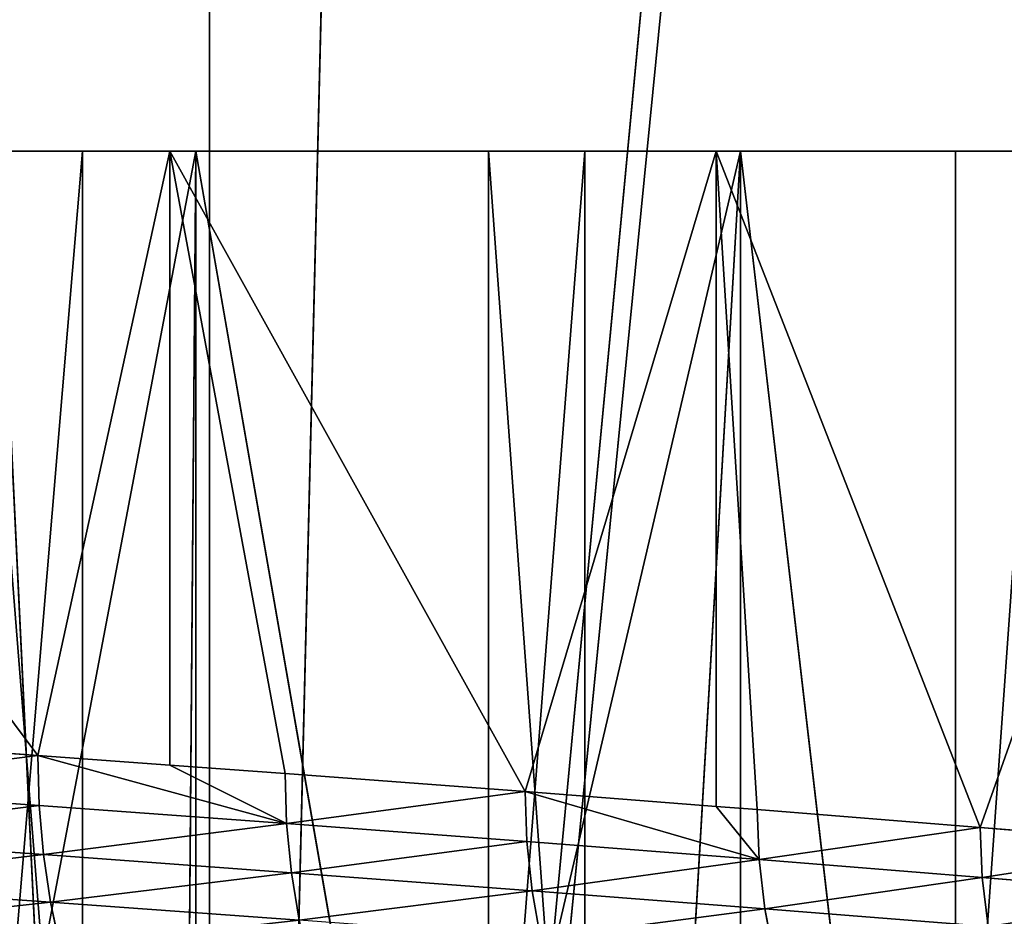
# Model space of a CAD drawing. Extents: x 1 to 183, y 3 to 451.
# Tile 390 of 457: x 101.27 to 106.24, y 350.71 to 355.24. Entities that reach past the tile are written whole.
import ezdxf

# ---------------------------------------------------------------- set-up
doc = ezdxf.new("R2010")
doc.units = 0
doc.header["$LTSCALE"] = 2.54
doc.layers.get('0').update_dxf_attribs({"color": 13, "linetype": 'CONTINUOUS'})

# ---------------------------------------------------------------- blocks, each defined once
blk = doc.blocks.new('DOZOWNIK_DO_MYD_A_FRIEGO_S')
at = {"color": 0}
for p, q in [((99.6671, 385.5593, 131.7769), (102.2264, 332.2193, 131.0702)), ((99.6671, 385.5593, 131.7769), (102.2264, 332.2193, 131.0702)), ((102.2264, 332.2193, 50.2858), (99.6671, 385.5593, 49.5791)), ((102.2264, 332.2193, 50.2858), (99.6671, 385.5593, 49.5791)), ((102.2264, 385.5593, 131.0702), (102.2264, 332.2193, 131.0702)), ((102.2264, 332.2193, 131.0702), (103.5286, 385.5593, 130.643)), ((102.2264, 385.5593, 131.0702), (102.2264, 332.2193, 131.0702)), ((107.4983, 385.5593, 129.0398), (102.2264, 332.2193, 131.0702)), ((107.4983, 385.5593, 129.0398), (102.2264, 332.2193, 131.0702)), ((107.2649, 385.5593, 129.1472), (102.2264, 332.2193, 131.0702)), ((107.2649, 385.5593, 129.1472), (102.2264, 332.2193, 131.0702)), ((102.2264, 332.2193, 131.0702), (103.5286, 385.5593, 130.643)), ((103.5286, 385.5593, 50.713), (102.2264, 332.2193, 50.2858)), ((102.2264, 332.2193, 50.2858), (102.2264, 385.5593, 50.2858)), ((103.5286, 385.5593, 50.713), (102.2264, 332.2193, 50.2858)), ((107.2649, 385.5593, 52.2087), (102.2264, 332.2193, 50.2858)), ((107.2649, 385.5593, 52.2087), (102.2264, 332.2193, 50.2858)), ((102.2264, 332.2193, 50.2858), (102.2264, 385.5593, 50.2858)), ((98.8583, 354.5713, 113.001), (101.5839, 354.5713, 111.6767)), ((98.8583, 354.5713, 113.001), (101.5839, 354.5713, 111.6767)), ((101.358, 351.5184, 66.6926), (99.0841, 354.5713, 65.7148)), ((99.0841, 354.5713, 65.7148), (102.0246, 354.5713, 67.0283)), ((101.358, 351.5184, 66.6926), (99.0841, 354.5713, 65.7148)), ((99.0841, 354.5713, 65.7148), (102.0246, 354.5713, 67.0283)), ((102.1567, 354.5713, 114.2583), (99.2236, 354.5713, 115.5883)), ((102.1567, 354.5713, 114.2583), (99.2236, 354.5713, 115.5883)), ((102.1567, 354.5713, 114.2583), (100.8411, 347.6515, 114.9079)), ((102.1567, 354.5713, 114.2583), (100.8411, 347.6515, 114.9079)), ((103.6354, 354.5713, 70.9812), (101.0569, 354.5713, 69.3895)), ((103.6354, 354.5713, 70.9812), (101.0569, 354.5713, 69.3895)), ((101.358, 351.5184, 66.6926), (102.0246, 354.5713, 67.0283)), ((101.358, 351.5184, 66.6926), (102.0246, 354.5713, 67.0283)), ((101.5839, 322.0593, 111.6767), (101.5839, 354.5713, 111.6767)), ((101.5839, 354.5713, 111.6767), (104.122, 354.5713, 110.0213)), ((101.5839, 322.0593, 111.6767), (101.5839, 354.5713, 111.6767)), ((101.5839, 354.5713, 111.6767), (104.122, 354.5713, 110.0213)), ((102.0247, 351.47, 67.0283), (102.0246, 354.5713, 67.0283)), ((102.0246, 354.5713, 67.0283), (102.6072, 351.427, 67.3412)), ((102.0247, 351.47, 67.0283), (102.0246, 354.5713, 67.0283)), ((102.0246, 354.5713, 67.0283), (102.6072, 351.427, 67.3412)), ((102.0246, 354.5713, 67.0283), (103.8203, 351.3357, 68.0548)), ((102.0246, 354.5713, 67.0283), (103.8203, 351.3357, 68.0548)), ((102.0246, 354.5713, 67.0283), (104.7854, 354.5713, 68.6867)), ((102.0246, 354.5713, 67.0283), (104.7854, 354.5713, 68.6867)), ((102.1567, 354.5713, 114.2583), (102.1016, 347.7423, 114.2874)), ((102.1567, 354.5713, 114.2583), (102.1016, 347.7423, 114.2874)), ((102.1568, 347.7464, 114.2583), (102.1567, 354.5713, 114.2583)), ((102.1568, 347.7464, 114.2583), (102.1567, 354.5713, 114.2583)), ((103.3297, 347.8336, 113.6002), (102.1567, 354.5713, 114.2583)), ((103.3297, 347.8336, 113.6002), (102.1567, 354.5713, 114.2583)), ((104.9082, 354.5713, 112.5845), (102.1567, 354.5713, 114.2583)), ((104.9082, 354.5713, 112.5845), (102.1567, 354.5713, 114.2583)), ((103.3297, 347.8336, 113.6002), (104.9082, 354.5713, 112.5845)), ((103.3297, 347.8336, 113.6002), (104.9082, 354.5713, 112.5845)), ((103.6354, 322.0593, 70.9812), (103.6354, 354.5713, 70.9812)), ((103.6354, 322.0593, 70.9812), (103.6354, 354.5713, 70.9812)), ((105.9942, 354.5713, 72.8835), (103.6354, 354.5713, 70.9812)), ((105.9942, 354.5713, 72.8835), (103.6354, 354.5713, 70.9812)), ((104.7854, 354.5713, 68.6867), (103.8203, 351.3357, 68.0548)), ((104.7854, 354.5713, 68.6867), (103.8203, 351.3357, 68.0548)), ((104.122, 322.0593, 110.0213), (104.122, 354.5713, 110.0213)), ((104.122, 354.5713, 110.0213), (106.4326, 354.5713, 108.0608)), ((104.122, 322.0593, 110.0213), (104.122, 354.5713, 110.0213)), ((104.122, 354.5713, 110.0213), (106.4326, 354.5713, 108.0608)), ((104.5202, 347.925, 112.8489), (104.9082, 354.5713, 112.5845)), ((104.5202, 347.925, 112.8489), (104.9082, 354.5713, 112.5845)), ((104.7854, 354.5713, 68.6867), (104.7853, 351.2611, 68.6867)), ((104.7854, 354.5713, 68.6867), (104.7853, 351.2611, 68.6867)), ((106.1187, 351.1547, 69.6637), (104.7854, 354.5713, 68.6867)), ((104.7854, 354.5713, 68.6867), (107.3262, 354.5713, 70.6658)), ((106.1187, 351.1547, 69.6637), (104.7854, 354.5713, 68.6867)), ((104.9924, 351.2448, 68.8302), (104.7854, 354.5713, 68.6867)), ((104.9924, 351.2448, 68.8302), (104.7854, 354.5713, 68.6867)), ((104.7854, 354.5713, 68.6867), (107.3262, 354.5713, 70.6658)), ((104.9082, 354.5713, 112.5845), (104.9082, 347.9554, 112.5845)), ((105.668, 348.016, 112.0369), (104.9082, 354.5713, 112.5845)), ((105.668, 348.016, 112.0369), (104.9082, 354.5713, 112.5845)), ((107.4378, 354.5713, 110.5912), (104.9082, 354.5713, 112.5845)), ((104.9082, 354.5713, 112.5845), (104.9082, 347.9554, 112.5845)), ((107.4378, 354.5713, 110.5912), (104.9082, 354.5713, 112.5845)), ((105.9942, 322.0593, 72.8835), (105.9942, 354.5713, 72.8835)), ((105.9942, 322.0593, 72.8835), (105.9942, 354.5713, 72.8835)), ((108.0959, 354.5713, 75.0664), (105.9942, 354.5713, 72.8835)), ((108.0959, 354.5713, 75.0664), (105.9942, 354.5713, 72.8835)), ((106.1187, 351.1547, 69.6637), (107.3262, 354.5713, 70.6658)), ((106.1187, 351.1547, 69.6637), (107.3262, 354.5713, 70.6658)), ((101.358, 351.5184, 66.6926), (100.0779, 351.6094, 66.1114)), ((101.358, 351.5184, 66.6926), (100.0779, 351.6094, 66.1114)), ((102.0247, 351.47, 67.0283), (101.358, 351.5184, 66.6926)), ((101.358, 351.5184, 66.6926), (101.3652, 351.2658, 66.6777)), ((101.358, 351.5184, 66.6926), (101.3652, 351.2658, 66.6777)), ((101.358, 351.5184, 66.6926), (102.6152, 351.1744, 67.3267)), ((101.358, 351.5184, 66.6926), (102.6152, 351.1744, 67.3267)), ((102.0247, 351.47, 67.0283), (101.358, 351.5184, 66.6926)), ((102.6072, 351.427, 67.3412), (102.0247, 351.47, 67.0283)), ((102.0247, 351.47, 67.0283), (102.6152, 351.1744, 67.3267)), ((102.0247, 351.47, 67.0283), (102.6152, 351.1744, 67.3267)), ((102.6072, 351.427, 67.3412), (102.0247, 351.47, 67.0283)), ((103.8203, 351.3357, 68.0548), (102.6072, 351.427, 67.3412)), ((102.6152, 351.1744, 67.3267), (102.6072, 351.427, 67.3412)), ((103.8203, 351.3357, 68.0548), (102.6072, 351.427, 67.3412)), ((102.6152, 351.1744, 67.3267), (102.6072, 351.427, 67.3412)), ((101.3652, 351.2658, 66.6777), (100.0843, 351.3568, 66.0961)), ((101.3652, 351.2658, 66.6777), (100.0843, 351.3568, 66.0961)), ((104.7853, 351.2611, 68.6867), (103.8203, 351.3357, 68.0548)), ((103.8203, 351.3357, 68.0548), (103.8291, 351.0831, 68.0408)), ((103.8203, 351.3357, 68.0548), (103.8291, 351.0831, 68.0408)), ((103.8203, 351.3357, 68.0548), (105.0019, 350.9922, 68.8166)), ((103.8203, 351.3357, 68.0548), (105.0019, 350.9922, 68.8166)), ((104.7853, 351.2611, 68.6867), (103.8203, 351.3357, 68.0548)), ((102.6152, 351.1744, 67.3267), (101.3652, 351.2658, 66.6777)), ((101.3868, 351.0175, 66.6332), (101.3652, 351.2658, 66.6777)), ((102.6152, 351.1744, 67.3267), (101.3652, 351.2658, 66.6777)), ((101.3868, 351.0175, 66.6332), (101.3652, 351.2658, 66.6777)), ((104.9924, 351.2448, 68.8302), (104.7853, 351.2611, 68.6867)), ((104.7853, 351.2611, 68.6867), (105.0019, 350.9922, 68.8166)), ((104.7853, 351.2611, 68.6867), (105.0019, 350.9922, 68.8166)), ((104.9924, 351.2448, 68.8302), (104.7853, 351.2611, 68.6867)), ((106.1187, 351.1547, 69.6637), (104.9924, 351.2448, 68.8302)), ((105.0019, 350.9922, 68.8166), (104.9924, 351.2448, 68.8302)), ((106.1187, 351.1547, 69.6637), (104.9924, 351.2448, 68.8302)), ((105.0019, 350.9922, 68.8166), (104.9924, 351.2448, 68.8302)), ((103.8291, 351.0831, 68.0408), (102.6152, 351.1744, 67.3267)), ((102.6391, 350.9261, 67.2835), (102.6152, 351.1744, 67.3267)), ((103.8291, 351.0831, 68.0408), (102.6152, 351.1744, 67.3267)), ((102.6391, 350.9261, 67.2835), (102.6152, 351.1744, 67.3267)), ((107.1953, 351.0658, 70.5513), (106.1187, 351.1547, 69.6637)), ((106.1187, 351.1547, 69.6637), (106.1289, 350.9021, 69.6506)), ((106.1187, 351.1547, 69.6637), (106.1289, 350.9021, 69.6506)), ((107.1953, 351.0658, 70.5513), (106.1187, 351.1547, 69.6637)), ((101.3868, 351.0175, 66.6332), (100.1036, 351.1085, 66.0507)), ((101.3868, 351.0175, 66.6332), (100.1036, 351.1085, 66.0507)), ((105.0019, 350.9922, 68.8166), (103.8291, 351.0831, 68.0408)), ((103.8552, 350.8348, 67.9989), (103.8291, 351.0831, 68.0408)), ((105.0019, 350.9922, 68.8166), (103.8291, 351.0831, 68.0408)), ((103.8552, 350.8348, 67.9989), (103.8291, 351.0831, 68.0408)), ((102.6391, 350.9261, 67.2835), (101.3868, 351.0175, 66.6332)), ((101.4224, 350.7777, 66.5601), (101.3868, 351.0175, 66.6332)), ((102.6391, 350.9261, 67.2835), (101.3868, 351.0175, 66.6332)), ((101.4224, 350.7777, 66.5601), (101.3868, 351.0175, 66.6332)), ((106.1289, 350.9021, 69.6506), (105.0019, 350.9922, 68.8166)), ((105.0302, 350.7439, 68.7761), (105.0019, 350.9922, 68.8166)), ((106.1289, 350.9021, 69.6506), (105.0019, 350.9922, 68.8166)), ((105.0302, 350.7439, 68.7761), (105.0019, 350.9922, 68.8166)), ((103.8552, 350.8348, 67.9989), (102.6391, 350.9261, 67.2835)), ((102.6785, 350.6864, 67.2123), (102.6391, 350.9261, 67.2835)), ((103.8552, 350.8348, 67.9989), (102.6391, 350.9261, 67.2835)), ((102.6785, 350.6864, 67.2123), (102.6391, 350.9261, 67.2835)), ((107.2061, 350.8132, 70.5388), (106.1289, 350.9021, 69.6506)), ((106.1594, 350.6538, 69.6117), (106.1289, 350.9021, 69.6506)), ((107.2061, 350.8132, 70.5388), (106.1289, 350.9021, 69.6506)), ((106.1594, 350.6538, 69.6117), (106.1289, 350.9021, 69.6506)), ((101.4224, 350.7777, 66.5601), (100.1352, 350.8687, 65.9757)), ((101.4224, 350.7777, 66.5601), (100.1352, 350.8687, 65.9757)), ((105.0302, 350.7439, 68.7761), (103.8552, 350.8348, 67.9989)), ((103.8983, 350.5951, 67.9298), (103.8552, 350.8348, 67.9989)), ((105.0302, 350.7439, 68.7761), (103.8552, 350.8348, 67.9989)), ((103.8983, 350.5951, 67.9298), (103.8552, 350.8348, 67.9989)), ((102.6785, 350.6864, 67.2123), (101.4224, 350.7777, 66.5601)), ((101.4713, 350.5507, 66.4594), (101.4224, 350.7777, 66.5601)), ((102.6785, 350.6864, 67.2123), (101.4224, 350.7777, 66.5601)), ((101.4713, 350.5507, 66.4594), (101.4224, 350.7777, 66.5601)), ((106.1594, 350.6538, 69.6117), (105.0302, 350.7439, 68.7761)), ((105.0769, 350.5042, 68.7095), (105.0302, 350.7439, 68.7761)), ((106.1594, 350.6538, 69.6117), (105.0302, 350.7439, 68.7761)), ((105.0769, 350.5042, 68.7095), (105.0302, 350.7439, 68.7761))]:
    blk.add_line(p, q, dxfattribs=at)
mesh = blk.add_polyface(dxfattribs=at)
corners = [(102.2264, 332.2193, 131.0702), (99.6671, 385.5593, 131.7769), (96.7308, 332.2193, 132.3799)]
mesh.append_faces([[corners[k] for k in face] for face in [(0, 1, 2)]], dxfattribs={"color": 0})
mesh = blk.add_polyface(dxfattribs=at)
corners = [(102.2264, 332.2193, 50.2858), (96.7308, 332.2193, 48.9761), (99.6671, 385.5593, 49.5791)]
mesh.append_faces([[corners[k] for k in face] for face in [(0, 1, 2)]], dxfattribs={"color": 0})
mesh = blk.add_polyface(dxfattribs=at)
corners = [(102.2264, 385.5593, 131.0702), (99.6671, 385.5593, 131.7769), (102.2264, 332.2193, 131.0702)]
mesh.append_faces([[corners[k] for k in face] for face in [(0, 1, 2)]], dxfattribs={"color": 0})
mesh = blk.add_polyface(dxfattribs=at)
corners = [(102.2264, 332.2193, 50.2858), (99.6671, 385.5593, 49.5791), (102.2264, 385.5593, 50.2858)]
mesh.append_faces([[corners[k] for k in face] for face in [(0, 1, 2)]], dxfattribs={"color": 0})
mesh = blk.add_polyface(dxfattribs=at)
corners = [(103.5286, 385.5593, 130.643), (102.2264, 385.5593, 131.0702), (102.2264, 332.2193, 131.0702)]
mesh.append_faces([[corners[k] for k in face] for face in [(0, 1, 2)]], dxfattribs={"color": 0})
mesh = blk.add_polyface(dxfattribs=at)
corners = [(107.4983, 385.5593, 129.0398), (102.2264, 332.2193, 131.0702), (107.4983, 332.2193, 129.0398)]
mesh.append_faces([[corners[k] for k in face] for face in [(0, 1, 2)]], dxfattribs={"color": 0})
mesh = blk.add_polyface(dxfattribs=at)
corners = [(107.4983, 385.5593, 129.0398), (107.2649, 385.5593, 129.1472), (102.2264, 332.2193, 131.0702)]
mesh.append_faces([[corners[k] for k in face] for face in [(0, 1, 2)]], dxfattribs={"color": 0})
mesh = blk.add_polyface(dxfattribs=at)
corners = [(107.2649, 385.5593, 129.1472), (103.5286, 385.5593, 130.643), (102.2264, 332.2193, 131.0702)]
mesh.append_faces([[corners[k] for k in face] for face in [(0, 1, 2)]], dxfattribs={"color": 0})
mesh = blk.add_polyface(dxfattribs=at)
corners = [(103.5286, 385.5593, 50.713), (102.2264, 332.2193, 50.2858), (102.2264, 385.5593, 50.2858)]
mesh.append_faces([[corners[k] for k in face] for face in [(0, 1, 2)]], dxfattribs={"color": 0})
mesh = blk.add_polyface(dxfattribs=at)
corners = [(107.2649, 385.5593, 52.2087), (102.2264, 332.2193, 50.2858), (103.5286, 385.5593, 50.713)]
mesh.append_faces([[corners[k] for k in face] for face in [(0, 1, 2)]], dxfattribs={"color": 0})
mesh = blk.add_polyface(dxfattribs=at)
corners = [(107.4983, 332.2193, 52.3162), (102.2264, 332.2193, 50.2858), (107.2649, 385.5593, 52.2087)]
mesh.append_faces([[corners[k] for k in face] for face in [(0, 1, 2)]], dxfattribs={"color": 0})
mesh = blk.add_polyface(dxfattribs=at)
corners = [(77.2364, 354.5713, 67.0976), (89.3958, 354.5713, 66.5499), (80.1696, 354.5713, 65.7677), (86.3742, 354.5713, 66.7778), (83.4049, 354.5713, 67.3827), (74.485, 354.5713, 68.7715), (80.5348, 354.5713, 68.3549), (77.8092, 354.5713, 69.6792), (71.9553, 354.5713, 70.7648), (75.2711, 354.5713, 71.3347), (69.6844, 354.5713, 73.0484), (72.9605, 354.5713, 73.2952), (67.7053, 354.5713, 75.5892), (70.9138, 354.5713, 75.5299), (69.1634, 354.5713, 78.0034), (66.0469, 354.5713, 78.3499), (67.7368, 354.5713, 80.6768), (64.7333, 354.5713, 81.2905), (66.6564, 354.5713, 83.508), (63.7838, 354.5713, 84.3679), (65.9395, 354.5713, 86.4522), (63.2121, 354.5713, 87.5373), (65.5972, 354.5713, 89.4631), (63.0267, 354.5713, 90.7526), (65.6349, 354.5713, 92.4932), (63.2301, 354.5713, 93.9667), (66.0522, 354.5713, 95.4946), (63.8195, 354.5713, 97.1329), (66.8423, 354.5713, 98.42), (64.7862, 354.5713, 100.205), (67.9928, 354.5713, 101.2234), (66.1162, 354.5713, 103.1382), (69.4857, 354.5713, 103.8604), (67.7901, 354.5713, 105.8896), (71.2972, 354.5713, 106.2896), (69.7833, 354.5713, 108.4192), (73.399, 354.5713, 108.4725), (72.067, 354.5713, 110.6902), (75.7577, 354.5713, 110.3748), (78.3363, 354.5713, 111.9665), (74.6077, 354.5713, 112.6693), (81.094, 354.5713, 113.2225), (77.3685, 354.5713, 114.3277), (83.9874, 354.5713, 114.1229), (86.9709, 354.5713, 114.6536), (80.309, 354.5713, 115.6412), (89.9973, 354.5713, 114.8061), (99.2236, 354.5713, 115.5883), (96.1515, 354.5713, 116.5551), (83.3865, 354.5713, 116.5908), (92.9853, 354.5713, 117.1444), (86.5559, 354.5713, 117.1624), (89.7712, 354.5713, 117.3479), (86.4078, 354.5713, 64.2115), (92.8372, 354.5713, 64.1936), (89.622, 354.5713, 64.0081), (96.0067, 354.5713, 64.7652), (83.2416, 354.5713, 64.8009), (99.0841, 354.5713, 65.7148), (102.0246, 354.5713, 67.0283), (92.4223, 354.5713, 66.7024), (95.4057, 354.5713, 67.2331), (104.7854, 354.5713, 68.6867), (98.2991, 354.5713, 68.1335), (101.0569, 354.5713, 69.3895), (107.3262, 354.5713, 70.6658), (103.6354, 354.5713, 70.9812), (109.6098, 354.5713, 72.9367), (105.9942, 354.5713, 72.8835), (108.0959, 354.5713, 75.0664), (111.6031, 354.5713, 75.4664), (109.9075, 354.5713, 77.4956), (113.2769, 354.5713, 78.2178), (111.4003, 354.5713, 80.1326), (114.6069, 354.5713, 81.151), (112.5509, 354.5713, 82.936), (115.5736, 354.5713, 84.223), (113.341, 354.5713, 85.8614), (116.163, 354.5713, 87.3892), (113.7582, 354.5713, 88.8628), (116.3665, 354.5713, 90.6034), (113.796, 354.5713, 91.8929), (116.181, 354.5713, 93.8186), (113.4537, 354.5713, 94.9038), (115.6093, 354.5713, 96.9881), (112.7367, 354.5713, 97.848), (114.6598, 354.5713, 100.0655), (111.6564, 354.5713, 100.6791), (113.3463, 354.5713, 103.0061), (110.2298, 354.5713, 103.3526), (111.6878, 354.5713, 105.7668), (108.4793, 354.5713, 105.8261), (109.7087, 354.5713, 108.3076), (106.4326, 354.5713, 108.0608), (104.122, 354.5713, 110.0213), (107.4378, 354.5713, 110.5912), (101.5839, 354.5713, 111.6767), (104.9082, 354.5713, 112.5845), (98.8583, 354.5713, 113.001), (102.1567, 354.5713, 114.2583), (95.9883, 354.5713, 113.9733), (93.019, 354.5713, 114.5782)]
mesh.append_faces([[corners[k] for k in face] for face in [(50, 51, 52), (53, 54, 55)]], dxfattribs={"vtx0": -1, "color": 0})
mesh.append_faces([[corners[k] for k in face] for face in [(0, 1, 2), (1, 0, 3), (3, 0, 4), (4, 5, 6), (6, 5, 7), (7, 8, 9), (9, 10, 11), (11, 12, 13), (13, 12, 14), (14, 15, 16), (16, 17, 18), (18, 19, 20), (20, 21, 22), (22, 23, 24), (24, 25, 26), (26, 27, 28), (28, 29, 30), (30, 31, 32), (32, 33, 34), (34, 35, 36), (36, 37, 38), (38, 37, 39), (39, 40, 41), (41, 42, 43), (43, 42, 44), (44, 45, 46), (47, 45, 48), (48, 49, 50), (54, 53, 56), (56, 57, 58), (58, 2, 59), (59, 61, 62), (62, 64, 65), (65, 66, 67), (67, 69, 70), (70, 71, 72), (72, 73, 74), (74, 75, 76), (76, 77, 78), (78, 79, 80), (80, 81, 82), (82, 83, 84), (84, 85, 86), (86, 87, 88), (88, 89, 90), (90, 91, 92), (92, 94, 95), (95, 96, 97), (97, 98, 99), (99, 101, 47)]], dxfattribs={"vtx0": -1, "vtx1": -1, "color": 0})
mesh.append_faces([[corners[k] for k in face] for face in [(46, 45, 47), (59, 2, 1)]], dxfattribs={"vtx0": -1, "vtx1": -1, "vtx2": -1, "color": 0})
mesh.append_faces([[corners[k] for k in face] for face in [(4, 0, 5), (7, 5, 8), (9, 8, 10), (11, 10, 12), (14, 12, 15), (16, 15, 17), (18, 17, 19), (20, 19, 21), (22, 21, 23), (24, 23, 25), (26, 25, 27), (28, 27, 29), (30, 29, 31), (32, 31, 33), (34, 33, 35), (36, 35, 37), (39, 37, 40), (41, 40, 42), (44, 42, 45), (48, 45, 49), (50, 49, 51), (56, 53, 57), (58, 57, 2), (59, 1, 60), (59, 60, 61), (62, 61, 63), (62, 63, 64), (65, 64, 66), (67, 66, 68), (67, 68, 69), (70, 69, 71), (72, 71, 73), (74, 73, 75), (76, 75, 77), (78, 77, 79), (80, 79, 81), (82, 81, 83), (84, 83, 85), (86, 85, 87), (88, 87, 89), (90, 89, 91), (92, 91, 93), (92, 93, 94), (95, 94, 96), (97, 96, 98), (99, 98, 100), (99, 100, 101), (47, 101, 46)]], dxfattribs={"vtx0": -1, "vtx2": -1, "color": 0})
mesh = blk.add_polyface(dxfattribs=at)
corners = [(101.5839, 354.5713, 111.6767), (98.8583, 322.0593, 113.001), (98.8583, 354.5713, 113.001), (101.5839, 322.0593, 111.6767)]
mesh.append_faces([[corners[k] for k in face] for face in [(0, 1, 2), (1, 0, 3)]], dxfattribs={"vtx0": -1, "color": 0})
mesh = blk.add_polyface(dxfattribs=at)
corners = [(102.0246, 354.5713, 67.0283), (101.358, 351.5184, 66.6926), (99.0841, 354.5713, 65.7148)]
mesh.append_faces([[corners[k] for k in face] for face in [(0, 1, 2)]], dxfattribs={"color": 0})
mesh = blk.add_polyface(dxfattribs=at)
corners = [(101.358, 351.5184, 66.6926), (100.0779, 351.6094, 66.1114), (99.0841, 354.5713, 65.7148)]
mesh.append_faces([[corners[k] for k in face] for face in [(0, 1, 2)]], dxfattribs={"color": 0})
mesh = blk.add_polyface(dxfattribs=at)
corners = [(102.1567, 354.5713, 114.2583), (99.2236, 354.5713, 115.5883), (100.8411, 347.6515, 114.9079)]
mesh.append_faces([[corners[k] for k in face] for face in [(0, 1, 2)]], dxfattribs={"color": 0})
mesh = blk.add_polyface(dxfattribs=at)
corners = [(102.1567, 354.5713, 114.2583), (100.8411, 347.6515, 114.9079), (102.1016, 347.7423, 114.2874)]
mesh.append_faces([[corners[k] for k in face] for face in [(0, 1, 2)]], dxfattribs={"color": 0})
mesh = blk.add_polyface(dxfattribs=at)
corners = [(103.6354, 322.0593, 70.9812), (101.0569, 354.5713, 69.3895), (101.0569, 322.0593, 69.3895), (103.6354, 354.5713, 70.9812)]
mesh.append_faces([[corners[k] for k in face] for face in [(0, 1, 2), (1, 0, 3)]], dxfattribs={"vtx0": -1, "color": 0})
mesh = blk.add_polyface(dxfattribs=at)
corners = [(102.0247, 351.47, 67.0283), (101.358, 351.5184, 66.6926), (102.0246, 354.5713, 67.0283)]
mesh.append_faces([[corners[k] for k in face] for face in [(0, 1, 2)]], dxfattribs={"color": 0})
mesh = blk.add_polyface(dxfattribs=at)
corners = [(104.122, 354.5713, 110.0213), (101.5839, 322.0593, 111.6767), (101.5839, 354.5713, 111.6767), (104.122, 322.0593, 110.0213)]
mesh.append_faces([[corners[k] for k in face] for face in [(0, 1, 2), (1, 0, 3)]], dxfattribs={"vtx0": -1, "color": 0})
mesh = blk.add_polyface(dxfattribs=at)
corners = [(102.6072, 351.427, 67.3412), (102.0247, 351.47, 67.0283), (102.0246, 354.5713, 67.0283)]
mesh.append_faces([[corners[k] for k in face] for face in [(0, 1, 2)]], dxfattribs={"color": 0})
mesh = blk.add_polyface(dxfattribs=at)
corners = [(103.8203, 351.3357, 68.0548), (102.6072, 351.427, 67.3412), (102.0246, 354.5713, 67.0283)]
mesh.append_faces([[corners[k] for k in face] for face in [(0, 1, 2)]], dxfattribs={"color": 0})
mesh = blk.add_polyface(dxfattribs=at)
corners = [(104.7854, 354.5713, 68.6867), (103.8203, 351.3357, 68.0548), (102.0246, 354.5713, 67.0283)]
mesh.append_faces([[corners[k] for k in face] for face in [(0, 1, 2)]], dxfattribs={"color": 0})
mesh = blk.add_polyface(dxfattribs=at)
corners = [(102.1568, 347.7464, 114.2583), (102.1567, 354.5713, 114.2583), (102.1016, 347.7423, 114.2874)]
mesh.append_faces([[corners[k] for k in face] for face in [(0, 1, 2)]], dxfattribs={"color": 0})
mesh = blk.add_polyface(dxfattribs=at)
corners = [(103.3297, 347.8336, 113.6002), (102.1567, 354.5713, 114.2583), (102.1568, 347.7464, 114.2583)]
mesh.append_faces([[corners[k] for k in face] for face in [(0, 1, 2)]], dxfattribs={"color": 0})
mesh = blk.add_polyface(dxfattribs=at)
corners = [(104.9082, 354.5713, 112.5845), (102.1567, 354.5713, 114.2583), (103.3297, 347.8336, 113.6002)]
mesh.append_faces([[corners[k] for k in face] for face in [(0, 1, 2)]], dxfattribs={"color": 0})
mesh = blk.add_polyface(dxfattribs=at)
corners = [(104.9082, 354.5713, 112.5845), (103.3297, 347.8336, 113.6002), (104.5202, 347.925, 112.8489)]
mesh.append_faces([[corners[k] for k in face] for face in [(0, 1, 2)]], dxfattribs={"color": 0})
mesh = blk.add_polyface(dxfattribs=at)
corners = [(105.9942, 322.0593, 72.8835), (103.6354, 354.5713, 70.9812), (103.6354, 322.0593, 70.9812), (105.9942, 354.5713, 72.8835)]
mesh.append_faces([[corners[k] for k in face] for face in [(0, 1, 2), (1, 0, 3)]], dxfattribs={"vtx0": -1, "color": 0})
mesh = blk.add_polyface(dxfattribs=at)
corners = [(104.7854, 354.5713, 68.6867), (104.7853, 351.2611, 68.6867), (103.8203, 351.3357, 68.0548)]
mesh.append_faces([[corners[k] for k in face] for face in [(0, 1, 2)]], dxfattribs={"color": 0})
mesh = blk.add_polyface(dxfattribs=at)
corners = [(106.4326, 354.5713, 108.0608), (104.122, 322.0593, 110.0213), (104.122, 354.5713, 110.0213), (106.4326, 322.0593, 108.0608)]
mesh.append_faces([[corners[k] for k in face] for face in [(0, 1, 2), (1, 0, 3)]], dxfattribs={"vtx0": -1, "color": 0})
mesh = blk.add_polyface(dxfattribs=at)
corners = [(104.9082, 354.5713, 112.5845), (104.5202, 347.925, 112.8489), (104.9082, 347.9554, 112.5845)]
mesh.append_faces([[corners[k] for k in face] for face in [(0, 1, 2)]], dxfattribs={"color": 0})
mesh = blk.add_polyface(dxfattribs=at)
corners = [(104.9924, 351.2448, 68.8302), (104.7853, 351.2611, 68.6867), (104.7854, 354.5713, 68.6867)]
mesh.append_faces([[corners[k] for k in face] for face in [(0, 1, 2)]], dxfattribs={"color": 0})
mesh = blk.add_polyface(dxfattribs=at)
corners = [(107.3262, 354.5713, 70.6658), (106.1187, 351.1547, 69.6637), (104.7854, 354.5713, 68.6867)]
mesh.append_faces([[corners[k] for k in face] for face in [(0, 1, 2)]], dxfattribs={"color": 0})
mesh = blk.add_polyface(dxfattribs=at)
corners = [(106.1187, 351.1547, 69.6637), (104.9924, 351.2448, 68.8302), (104.7854, 354.5713, 68.6867)]
mesh.append_faces([[corners[k] for k in face] for face in [(0, 1, 2)]], dxfattribs={"color": 0})
mesh = blk.add_polyface(dxfattribs=at)
corners = [(105.668, 348.016, 112.0369), (104.9082, 354.5713, 112.5845), (104.9082, 347.9554, 112.5845)]
mesh.append_faces([[corners[k] for k in face] for face in [(0, 1, 2)]], dxfattribs={"color": 0})
mesh = blk.add_polyface(dxfattribs=at)
corners = [(105.668, 348.016, 112.0369), (107.4378, 354.5713, 110.5912), (104.9082, 354.5713, 112.5845), (106.7688, 348.1064, 111.1677)]
mesh.append_faces([[corners[k] for k in face] for face in [(0, 1, 2), (1, 0, 3)]], dxfattribs={"vtx0": -1, "color": 0})
mesh = blk.add_polyface(dxfattribs=at)
corners = [(108.0959, 354.5713, 75.0664), (105.9942, 322.0593, 72.8835), (108.0959, 322.0593, 75.0664), (105.9942, 354.5713, 72.8835)]
mesh.append_faces([[corners[k] for k in face] for face in [(0, 1, 2), (1, 0, 3)]], dxfattribs={"vtx0": -1, "color": 0})
mesh = blk.add_polyface(dxfattribs=at)
corners = [(107.3262, 354.5713, 70.6658), (107.1953, 351.0658, 70.5513), (106.1187, 351.1547, 69.6637)]
mesh.append_faces([[corners[k] for k in face] for face in [(0, 1, 2)]], dxfattribs={"color": 0})
mesh = blk.add_polyface(dxfattribs=at)
corners = [(101.358, 351.5184, 66.6926), (100.0843, 351.3568, 66.0961), (100.0779, 351.6094, 66.1114), (101.3652, 351.2658, 66.6777)]
mesh.append_faces([[corners[k] for k in face] for face in [(0, 1, 2), (1, 0, 3)]], dxfattribs={"vtx0": -1, "color": 0})
mesh = blk.add_polyface(dxfattribs=at)
corners = [(102.6152, 351.1744, 67.3267), (101.3652, 351.2658, 66.6777), (101.358, 351.5184, 66.6926)]
mesh.append_faces([[corners[k] for k in face] for face in [(0, 1, 2)]], dxfattribs={"color": 0})
mesh = blk.add_polyface(dxfattribs=at)
corners = [(102.6152, 351.1744, 67.3267), (101.358, 351.5184, 66.6926), (102.0247, 351.47, 67.0283)]
mesh.append_faces([[corners[k] for k in face] for face in [(0, 1, 2)]], dxfattribs={"color": 0})
mesh = blk.add_polyface(dxfattribs=at)
corners = [(102.6152, 351.1744, 67.3267), (102.0247, 351.47, 67.0283), (102.6072, 351.427, 67.3412)]
mesh.append_faces([[corners[k] for k in face] for face in [(0, 1, 2)]], dxfattribs={"color": 0})
mesh = blk.add_polyface(dxfattribs=at)
corners = [(103.8203, 351.3357, 68.0548), (102.6152, 351.1744, 67.3267), (102.6072, 351.427, 67.3412), (103.8291, 351.0831, 68.0408)]
mesh.append_faces([[corners[k] for k in face] for face in [(0, 1, 2), (1, 0, 3)]], dxfattribs={"vtx0": -1, "color": 0})
mesh = blk.add_polyface(dxfattribs=at)
corners = [(101.3652, 351.2658, 66.6777), (100.1036, 351.1085, 66.0507), (100.0843, 351.3568, 66.0961), (101.3868, 351.0175, 66.6332)]
mesh.append_faces([[corners[k] for k in face] for face in [(0, 1, 2), (1, 0, 3)]], dxfattribs={"vtx0": -1, "color": 0})
mesh = blk.add_polyface(dxfattribs=at)
corners = [(105.0019, 350.9922, 68.8166), (103.8291, 351.0831, 68.0408), (103.8203, 351.3357, 68.0548)]
mesh.append_faces([[corners[k] for k in face] for face in [(0, 1, 2)]], dxfattribs={"color": 0})
mesh = blk.add_polyface(dxfattribs=at)
corners = [(105.0019, 350.9922, 68.8166), (103.8203, 351.3357, 68.0548), (104.7853, 351.2611, 68.6867)]
mesh.append_faces([[corners[k] for k in face] for face in [(0, 1, 2)]], dxfattribs={"color": 0})
mesh = blk.add_polyface(dxfattribs=at)
corners = [(102.6152, 351.1744, 67.3267), (101.3868, 351.0175, 66.6332), (101.3652, 351.2658, 66.6777), (102.6391, 350.9261, 67.2835)]
mesh.append_faces([[corners[k] for k in face] for face in [(0, 1, 2), (1, 0, 3)]], dxfattribs={"vtx0": -1, "color": 0})
mesh = blk.add_polyface(dxfattribs=at)
corners = [(105.0019, 350.9922, 68.8166), (104.7853, 351.2611, 68.6867), (104.9924, 351.2448, 68.8302)]
mesh.append_faces([[corners[k] for k in face] for face in [(0, 1, 2)]], dxfattribs={"color": 0})
mesh = blk.add_polyface(dxfattribs=at)
corners = [(106.1187, 351.1547, 69.6637), (105.0019, 350.9922, 68.8166), (104.9924, 351.2448, 68.8302), (106.1289, 350.9021, 69.6506)]
mesh.append_faces([[corners[k] for k in face] for face in [(0, 1, 2), (1, 0, 3)]], dxfattribs={"vtx0": -1, "color": 0})
mesh = blk.add_polyface(dxfattribs=at)
corners = [(103.8291, 351.0831, 68.0408), (102.6391, 350.9261, 67.2835), (102.6152, 351.1744, 67.3267), (103.8552, 350.8348, 67.9989)]
mesh.append_faces([[corners[k] for k in face] for face in [(0, 1, 2), (1, 0, 3)]], dxfattribs={"vtx0": -1, "color": 0})
mesh = blk.add_polyface(dxfattribs=at)
corners = [(107.1953, 351.0658, 70.5513), (106.1289, 350.9021, 69.6506), (106.1187, 351.1547, 69.6637), (107.2061, 350.8132, 70.5388)]
mesh.append_faces([[corners[k] for k in face] for face in [(0, 1, 2), (1, 0, 3)]], dxfattribs={"vtx0": -1, "color": 0})
mesh = blk.add_polyface(dxfattribs=at)
corners = [(101.3868, 351.0175, 66.6332), (100.1352, 350.8687, 65.9757), (100.1036, 351.1085, 66.0507), (101.4224, 350.7777, 66.5601)]
mesh.append_faces([[corners[k] for k in face] for face in [(0, 1, 2), (1, 0, 3)]], dxfattribs={"vtx0": -1, "color": 0})
mesh = blk.add_polyface(dxfattribs=at)
corners = [(105.0019, 350.9922, 68.8166), (103.8552, 350.8348, 67.9989), (103.8291, 351.0831, 68.0408), (105.0302, 350.7439, 68.7761)]
mesh.append_faces([[corners[k] for k in face] for face in [(0, 1, 2), (1, 0, 3)]], dxfattribs={"vtx0": -1, "color": 0})
mesh = blk.add_polyface(dxfattribs=at)
corners = [(102.6391, 350.9261, 67.2835), (101.4224, 350.7777, 66.5601), (101.3868, 351.0175, 66.6332), (102.6785, 350.6864, 67.2123)]
mesh.append_faces([[corners[k] for k in face] for face in [(0, 1, 2), (1, 0, 3)]], dxfattribs={"vtx0": -1, "color": 0})
mesh = blk.add_polyface(dxfattribs=at)
corners = [(106.1289, 350.9021, 69.6506), (105.0302, 350.7439, 68.7761), (105.0019, 350.9922, 68.8166), (106.1594, 350.6538, 69.6117)]
mesh.append_faces([[corners[k] for k in face] for face in [(0, 1, 2), (1, 0, 3)]], dxfattribs={"vtx0": -1, "color": 0})
mesh = blk.add_polyface(dxfattribs=at)
corners = [(103.8552, 350.8348, 67.9989), (102.6785, 350.6864, 67.2123), (102.6391, 350.9261, 67.2835), (103.8983, 350.5951, 67.9298)]
mesh.append_faces([[corners[k] for k in face] for face in [(0, 1, 2), (1, 0, 3)]], dxfattribs={"vtx0": -1, "color": 0})
mesh = blk.add_polyface(dxfattribs=at)
corners = [(107.2061, 350.8132, 70.5388), (106.1594, 350.6538, 69.6117), (106.1289, 350.9021, 69.6506), (107.2385, 350.5648, 70.5015)]
mesh.append_faces([[corners[k] for k in face] for face in [(0, 1, 2), (1, 0, 3)]], dxfattribs={"vtx0": -1, "color": 0})
mesh = blk.add_polyface(dxfattribs=at)
corners = [(101.4224, 350.7777, 66.5601), (100.1788, 350.6417, 65.8725), (100.1352, 350.8687, 65.9757), (101.4713, 350.5507, 66.4594)]
mesh.append_faces([[corners[k] for k in face] for face in [(0, 1, 2), (1, 0, 3)]], dxfattribs={"vtx0": -1, "color": 0})
mesh = blk.add_polyface(dxfattribs=at)
corners = [(105.0302, 350.7439, 68.7761), (103.8983, 350.5951, 67.9298), (103.8552, 350.8348, 67.9989), (105.0769, 350.5042, 68.7095)]
mesh.append_faces([[corners[k] for k in face] for face in [(0, 1, 2), (1, 0, 3)]], dxfattribs={"vtx0": -1, "color": 0})
mesh = blk.add_polyface(dxfattribs=at)
corners = [(102.6785, 350.6864, 67.2123), (101.4713, 350.5507, 66.4594), (101.4224, 350.7777, 66.5601), (102.7327, 350.4593, 67.1143)]
mesh.append_faces([[corners[k] for k in face] for face in [(0, 1, 2), (1, 0, 3)]], dxfattribs={"vtx0": -1, "color": 0})
mesh = blk.add_polyface(dxfattribs=at)
corners = [(106.1594, 350.6538, 69.6117), (105.0769, 350.5042, 68.7095), (105.0302, 350.7439, 68.7761), (106.2095, 350.4141, 69.5476)]
mesh.append_faces([[corners[k] for k in face] for face in [(0, 1, 2), (1, 0, 3)]], dxfattribs={"vtx0": -1, "color": 0})

msp = doc.modelspace()

# ---------------------------------------------------------------- block references
at = {"color": 0}
msp.add_blockref('DOZOWNIK_DO_MYD_A_FRIEGO_S', (0, 0), dxfattribs=at)

doc.saveas('drawing.dxf')
